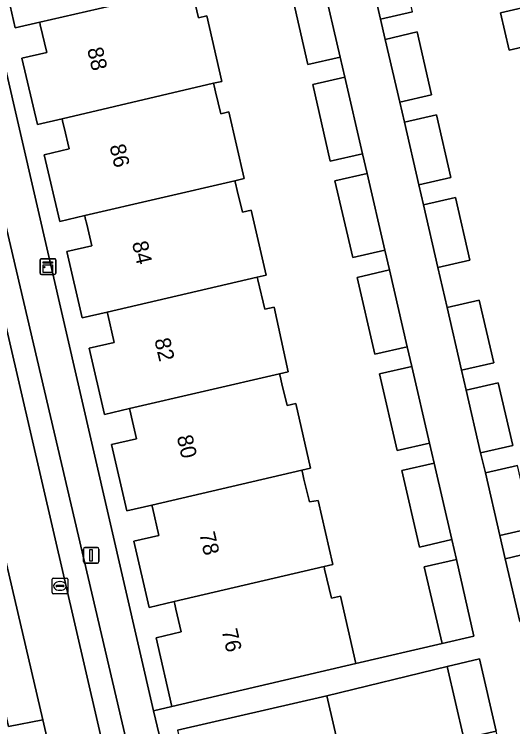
# Model space of a CAD drawing. Extents: x 156412 to 157779, y 382335 to 383768.
# Drawn here: x 156935.05 to 156966.74, y 383280.77 to 383326.08 of the extents above; entities that cross this region are included whole.
import ezdxf

# ---------------------------------------------------------------- set-up
doc = ezdxf.new("R2010")
doc.units = 0
for name, color, linetype in [('IMGEO_Berm_groen', 7, 'Continuous'), ('IMGEO_Erf', 7, 'Continuous'), ('IMGEO_Kast', 7, 'Continuous'), ('IMGEO_Kolk', 7, 'Continuous'), ('IMGEO_Lichtmast', 7, 'Continuous'), ('IMGEO_Pand', 7, 'Continuous'), ('IMGEO_Pand_nummerreeks', 7, 'Continuous'), ('IMGEO_Parkeervlak_open', 7, 'Continuous'), ('IMGEO_Rijbaan_lokaal_gesloten', 7, 'Continuous'), ('IMGEO_Voetpad_open', 7, 'Continuous')]:
    doc.layers.add(name, color=color, linetype=linetype)

msp = doc.modelspace()

# ---------------------------------------------------------------- linework, layer by layer
at = {"layer": 'IMGEO_Berm_groen'}
for points in [[(156936.86, 383281.208), (156934.676, 383280.776), (156932.04, 383292.186), (156934.201, 383292.683), (156930.479, 383308.991), (156928.336, 383308.508), (156925.673, 383319.912), (156927.806, 383320.455), (156924.029, 383336.754), (156921.813, 383336.239), (156919.223, 383347.725), (156921.354, 383348.155), (156921.12, 383349.15), (156917.592, 383364.509), (156916.077, 383364.137), (156915.442, 383363.981), (156912.708, 383375.436), (156909.172, 383390.905), (156906.422, 383402.555), (156906.958, 383402.674), (156906.692, 383403.77), (156906.425, 383404.866)], [(156956.275, 383189.486), (156953.647, 383201.298), (156950.329, 383216.209), (156948.389, 383224.925), (156947.722, 383224.748), (156945.01, 383236.269), (156945.483, 383236.381), (156947.179, 383236.784), (156943.172, 383254.114), (156940.972, 383253.652), (156938.34, 383264.981), (156940.478, 383265.548), (156936.86, 383281.208)]]:
    msp.add_lwpolyline(points, dxfattribs=at)
at = {"layer": 'IMGEO_Erf'}
for points in [[(156932.555, 383330.942), (156943.908, 383281.788), (156945.071, 383282.057), (156944.06, 383286.432), (156945.658, 383286.802), (156945.325, 383288.243), (156945.25, 383288.565), (156945.213, 383288.725), (156943.616, 383288.351), (156942.641, 383292.57), (156944.237, 383292.94), (156943.829, 383294.703), (156943.792, 383294.862), (156942.197, 383294.49), (156941.222, 383298.708), (156942.816, 383299.077), (156942.498, 383300.451), (156942.408, 383300.841), (156942.372, 383300.999), (156940.778, 383300.628), (156939.803, 383304.846), (156941.395, 383305.215), (156940.986, 383306.978), (156940.95, 383307.134), (156939.359, 383306.765), (156938.384, 383310.984), (156939.974, 383311.353), (156939.655, 383312.726), (156939.565, 383313.116), (156939.529, 383313.272), (156937.94, 383312.903), (156936.958, 383317.15), (156938.528, 383317.513), (156938.21, 383318.885), (156938.12, 383319.276), (156938.083, 383319.436), (156936.515, 383319.069), (156935.539, 383323.288), (156937.109, 383323.651), (156936.701, 383325.415), (156936.665, 383325.57), (156935.096, 383325.207), (156934.12, 383329.426)], [(156946.445, 383327.21), (156946.763, 383325.862), (156947.286, 383325.979), (156948.244, 383321.811), (156947.722, 383321.689), (156947.759, 383321.532), (156947.852, 383321.138), (156948.178, 383319.753), (156948.69, 383319.87), (156949.666, 383315.626), (156949.081, 383315.49), (156949.118, 383315.332), (156949.225, 383314.88), (156949.551, 383313.494), (156950.118, 383313.622), (156951.053, 383309.479), (156950.497, 383309.35), (156950.534, 383309.192), (156950.973, 383307.329), (156951.562, 383307.459), (156952.471, 383303.347), (156951.913, 383303.217), (156951.95, 383303.06), (156952.065, 383302.57), (156952.389, 383301.197), (156952.952, 383301.322), (156953.886, 383297.216), (156953.331, 383297.087), (156953.368, 383296.929), (156953.464, 383296.522), (156953.807, 383295.066), (156954.371, 383295.16), (156955.3, 383291.085), (156954.744, 383290.955), (156954.781, 383290.798), (156954.926, 383290.183), (156955.22, 383288.935), (156955.797, 383289.068), (156956.757, 383284.782), (156962.245, 383286.062), (156961.107, 383290.942), (156963.153, 383291.412), (156962.867, 383292.67), (156960.82, 383292.197), (156959.695, 383297.069), (156961.741, 383297.541), (156961.447, 383298.8), (156959.401, 383298.326), (156958.273, 383303.204), (156960.319, 383303.677), (156960.025, 383304.939), (156957.978, 383304.468), (156956.856, 383309.345), (156958.902, 383309.816), (156958.608, 383311.075), (156956.562, 383310.602), (156955.432, 383315.487), (156957.478, 383315.96), (156957.186, 383317.205), (156955.139, 383316.736), (156954.021, 383321.612), (156956.067, 383322.081), (156955.768, 383323.346), (156953.721, 383322.876), (156952.604, 383327.744)], [(156968.912, 383324.348), (156966.511, 383323.791), (156965.961, 383326.168), (156968.362, 383326.725)], [(156960.37, 383326.23), (156958.339, 383325.758), (156958.63, 383324.479), (156960.663, 383324.952), (156961.582, 383320.965), (156959.552, 383320.493), (156959.847, 383319.215), (156961.881, 383319.688), (156962.8, 383315.702), (156960.766, 383315.229), (156961.06, 383313.963), (156963.093, 383314.435), (156964.012, 383310.449), (156961.979, 383309.976), (156962.574, 383307.431), (156964.607, 383307.903), (156965.526, 383303.917), (156963.488, 383303.443), (156963.785, 383302.177), (156965.818, 383302.649), (156966.737, 383298.663), (156964.699, 383298.189), (156965, 383296.912), (156967.033, 383297.384)], [(156967.952, 383293.398), (156965.916, 383292.925), (156966.266, 383291.456), (156968.3, 383291.929)]]:
    msp.add_lwpolyline(points, dxfattribs=at)
msp.add_lwpolyline([(156965.693, 383278.091), (156966.203, 383278.209), (156965.676, 383280.495), (156963.631, 383280.021), (156962.569, 383284.603), (156954.922, 383282.741), (156956.317, 383276.682), (156957.421, 383271.885), (156962.001, 383272.94), (156966.632, 383274.006)], close=True, dxfattribs=at)
at = {"layer": 'IMGEO_Kast'}
for p, q in [((156936.687, 383309.611), (156936.687, 383310.452)), ((156936.687, 383310.452), (156936.687, 383309.611)), ((156936.762, 383310.536), (156937.603, 383310.536)), ((156937.603, 383310.536), (156936.762, 383310.536)), ((156937.687, 383310.461), (156937.687, 383309.62)), ((156937.687, 383309.62), (156937.687, 383310.461)), ((156937.612, 383309.536), (156936.771, 383309.536)), ((156936.771, 383309.536), (156937.612, 383309.536))]:
    msp.add_line(p, q, dxfattribs=at)
for points in [[(156936.882, 383310.326), (156937.482, 383310.326), (156937.482, 383310.241), (156936.882, 383310.241), (156936.882, 383310.326)], [(156936.882, 383310.151), (156937.482, 383310.151), (156937.482, 383309.662), (156936.882, 383309.662), (156936.882, 383310.151)]]:
    msp.add_lwpolyline(points, dxfattribs=at)
msp.add_circle((156936.966, 383310), 0.0377, dxfattribs=at)
for centre, start, end in [((156936.765, 383310.458), 92.4484, 184.2845), ((156936.765, 383310.458), 92.4484, 184.2845), ((156937.609, 383310.458), 2.4484, 94.2845), ((156937.609, 383310.458), 2.4484, 94.2845), ((156936.765, 383309.614), 182.4484, 274.2845), ((156936.765, 383309.614), 182.4484, 274.2845), ((156937.609, 383309.614), 272.4484, 4.2845), ((156937.609, 383309.614), 272.4484, 4.2845)]:
    msp.add_arc(centre, 0.0779, start, end, dxfattribs=at)
at = {"layer": 'IMGEO_Kolk'}
for p, q in [((156937.525, 383290.224), (156938.377, 383290.224)), ((156937.45, 383289.298), (156937.45, 383290.15)), ((156937.752, 383289.767), (156938.15, 383289.767)), ((156937.938, 383290.004), (156937.963, 383290.004)), ((156938.451, 383290.15), (156938.451, 383289.298)), ((156937.709, 383289.718), (156937.709, 383289.73)), ((156938.147, 383289.681), (156937.749, 383289.681)), ((156937.961, 383289.444), (156937.936, 383289.444)), ((156938.193, 383289.73), (156938.193, 383289.718)), ((156938.377, 383289.224), (156937.525, 383289.224))]:
    msp.add_line(p, q, dxfattribs=at)
for points in [[(156937.525, 383290.224), (156938.377, 383290.224)], [(156937.45, 383289.298), (156937.45, 383290.15)], [(156938.451, 383290.15), (156938.451, 383289.298)], [(156938.377, 383289.224), (156937.525, 383289.224)]]:
    msp.add_lwpolyline(points, dxfattribs=at)
for centre, radius, start, end in [((156937.527, 383290.148), 0.0765, 91.552, 178.448), ((156937.527, 383290.148), 0.0765, 91.552, 178.448), ((156938.375, 383290.148), 0.0765, 1.552, 88.448), ((156938.375, 383290.148), 0.0765, 1.552, 88.448), ((156937.749, 383289.727), 0.0403, 85.8775, 175.7526), ((156938.154, 383289.729), 0.0386, 1.7309, 96.639), ((156937.746, 383289.717), 0.0366, 178.938, 274.7102), ((156938.15, 383289.724), 0.043, 264.8664, 352.4533), ((156937.527, 383289.3), 0.0765, 181.552, 268.448), ((156937.527, 383289.3), 0.0765, 181.552, 268.448), ((156938.375, 383289.3), 0.0765, 271.552, 358.448), ((156938.375, 383289.3), 0.0765, 271.552, 358.448)]:
    msp.add_arc(centre, radius, start, end, dxfattribs=at)
for centre, major_axis, ratio, start_param, end_param in [((156937.937, 383289.724), (-0.387, 0.002), 0.722429, 4.712389, 7.853982), ((156937.962, 383289.724), (-0.39, 0.002), 0.717154, 1.570796, 4.712389)]:
    msp.add_ellipse(centre, major_axis=major_axis, ratio=ratio, start_param=start_param, end_param=end_param, dxfattribs=at)
at = {"layer": 'IMGEO_Lichtmast'}
for p, q in [((156939.441, 383291.27), (156939.441, 383292.07)), ((156939.441, 383292.07), (156939.441, 383291.27)), ((156939.541, 383292.17), (156940.331, 383292.17)), ((156940.331, 383292.17), (156939.541, 383292.17)), ((156940.431, 383292.07), (156940.431, 383291.27)), ((156940.431, 383291.27), (156940.431, 383292.07)), ((156940.331, 383291.17), (156939.541, 383291.17)), ((156939.541, 383291.17), (156940.331, 383291.17))]:
    msp.add_line(p, q, dxfattribs=at)
msp.add_lwpolyline([(156939.861, 383292.045), (156940.011, 383292.045), (156940.011, 383291.295), (156939.861, 383291.295), (156939.861, 383292.045)], dxfattribs=at)
for centre, start, end in [((156939.541, 383292.07), 90, 180), ((156939.541, 383292.07), 90, 180), ((156940.331, 383292.07), 0, 90), ((156940.331, 383292.07), 360, 90), ((156939.541, 383291.27), 180, 270), ((156939.541, 383291.27), 180, 270), ((156940.331, 383291.27), 270, 0), ((156940.331, 383291.27), 270, 0)]:
    msp.add_arc(centre, 0.1, start, end, dxfattribs=at)
at = {"layer": 'IMGEO_Pand'}
for points in [[(156943.154, 383333.566), (156935.268, 383331.743), (156935.311, 383331.559), (156935.435, 383331.021), (156935.719, 383329.796), (156934.12, 383329.426), (156935.096, 383325.207), (156936.665, 383325.57), (156946.306, 383327.8), (156946.839, 383327.923), (156945.875, 383332.115), (156945.409, 383332.007), (156944.955, 383333.983)], [(156958.339, 383325.758), (156960.37, 383326.23), (156959.451, 383330.216), (156957.418, 383329.744)], [(156977.827, 383328.922), (156968.362, 383326.725), (156965.961, 383326.168), (156966.511, 383323.791), (156968.912, 383324.348), (156969.579, 383321.468), (156979.044, 383323.664)], [(156953.721, 383322.876), (156955.768, 383323.346), (156954.65, 383328.214), (156952.604, 383327.744)], [(156946.306, 383327.8), (156936.665, 383325.57), (156936.701, 383325.415), (156937.109, 383323.651), (156935.539, 383323.288), (156936.515, 383319.069), (156938.083, 383319.436), (156947.722, 383321.689), (156948.244, 383321.811), (156947.286, 383325.979), (156946.763, 383325.862), (156946.445, 383327.21), (156946.343, 383327.642)], [(156959.552, 383320.493), (156961.582, 383320.965), (156960.663, 383324.952), (156958.63, 383324.479)], [(156955.139, 383316.736), (156957.186, 383317.205), (156956.067, 383322.081), (156954.021, 383321.612)], [(156947.722, 383321.689), (156938.083, 383319.436), (156938.12, 383319.276), (156938.21, 383318.885), (156938.528, 383317.513), (156936.958, 383317.15), (156937.94, 383312.903), (156939.529, 383313.272), (156949.081, 383315.49), (156949.666, 383315.626), (156948.69, 383319.87), (156948.178, 383319.753), (156947.852, 383321.138), (156947.759, 383321.532)], [(156960.766, 383315.229), (156962.8, 383315.702), (156961.881, 383319.688), (156959.847, 383319.215)], [(156956.562, 383310.602), (156958.608, 383311.075), (156957.478, 383315.96), (156955.432, 383315.487)], [(156949.081, 383315.49), (156939.529, 383313.272), (156939.565, 383313.116), (156939.655, 383312.726), (156939.974, 383311.353), (156938.384, 383310.984), (156939.359, 383306.765), (156940.95, 383307.134), (156950.497, 383309.35), (156951.053, 383309.479), (156950.118, 383313.622), (156949.551, 383313.494), (156949.225, 383314.88), (156949.118, 383315.332)], [(156961.979, 383309.976), (156964.012, 383310.449), (156963.093, 383314.435), (156961.06, 383313.963)], [(156957.978, 383304.468), (156960.025, 383304.939), (156958.902, 383309.816), (156956.856, 383309.345)], [(156950.497, 383309.35), (156940.95, 383307.134), (156940.986, 383306.978), (156941.395, 383305.215), (156939.803, 383304.846), (156940.778, 383300.628), (156942.372, 383300.999), (156951.913, 383303.217), (156952.471, 383303.347), (156951.562, 383307.459), (156950.973, 383307.329), (156950.534, 383309.192)], [(156963.488, 383303.443), (156965.526, 383303.917), (156964.607, 383307.903), (156962.574, 383307.431)], [(156959.401, 383298.326), (156961.447, 383298.8), (156960.319, 383303.677), (156958.273, 383303.204)], [(156951.913, 383303.217), (156942.372, 383300.999), (156942.408, 383300.841), (156942.498, 383300.451), (156942.816, 383299.077), (156941.222, 383298.708), (156942.197, 383294.49), (156943.792, 383294.862), (156953.331, 383297.087), (156953.886, 383297.216), (156952.952, 383301.322), (156952.389, 383301.197), (156952.065, 383302.57), (156951.95, 383303.06)], [(156964.699, 383298.189), (156966.737, 383298.663), (156965.818, 383302.649), (156963.785, 383302.177)], [(156960.82, 383292.197), (156962.867, 383292.67), (156961.741, 383297.541), (156959.695, 383297.069)], [(156953.331, 383297.087), (156943.792, 383294.862), (156943.829, 383294.703), (156944.237, 383292.94), (156942.641, 383292.57), (156943.616, 383288.351), (156945.213, 383288.725), (156954.744, 383290.955), (156955.3, 383291.085), (156954.371, 383295.16), (156953.807, 383295.066), (156953.464, 383296.522), (156953.368, 383296.929)], [(156965.916, 383292.925), (156967.952, 383293.398), (156967.033, 383297.384), (156965, 383296.912)], [(156967.185, 383287.47), (156969.219, 383287.943), (156968.3, 383291.929), (156966.266, 383291.456)], [(156962.245, 383286.062), (156964.273, 383286.535), (156963.153, 383291.412), (156961.107, 383290.942)], [(156954.744, 383290.955), (156945.213, 383288.725), (156945.25, 383288.565), (156945.325, 383288.243), (156945.658, 383286.802), (156944.06, 383286.432), (156945.071, 383282.057), (156956.757, 383284.782), (156955.797, 383289.068), (156955.22, 383288.935), (156954.926, 383290.183), (156954.781, 383290.798)], [(156963.631, 383280.021), (156965.676, 383280.495), (156964.615, 383285.077), (156962.569, 383284.603)], [(156946.837, 383274.499), (156956.317, 383276.682), (156954.922, 383282.741), (156945.436, 383280.558), (156945.626, 383279.736), (156946.483, 383276.03), (156946.758, 383274.841)]]:
    msp.add_lwpolyline(points, close=True, dxfattribs=at)
at = {"layer": 'IMGEO_Parkeervlak_open'}
for points in [[(156919.691, 383377.608), (156918.069, 383377.269), (156921.243, 383363.591), (156953.782, 383222.97), (156954.778, 383218.559), (156956.421, 383218.944), (156925.681, 383350.348)], [(156936.86, 383281.208), (156934.201, 383292.683), (156932.04, 383292.186), (156934.676, 383280.776)]]:
    msp.add_lwpolyline(points, close=True, dxfattribs=at)
at = {"layer": 'IMGEO_Rijbaan_lokaal_gesloten'}
msp.add_lwpolyline([(156924.029, 383336.754), (156927.806, 383320.455), (156930.479, 383308.991), (156934.201, 383292.683), (156936.86, 383281.208), (156940.478, 383265.548), (156943.172, 383254.114), (156947.179, 383236.784), (156949.827, 383225.31), (156948.389, 383224.925), (156950.329, 383216.209), (156955.051, 383217.364), (156954.778, 383218.559), (156953.782, 383222.97), (156921.243, 383363.591)], dxfattribs=at)
at = {"layer": 'IMGEO_Voetpad_open'}
for points in [[(156911.307, 383404.993), (156911.646, 383405.081), (156913.241, 383405.493), (156919.347, 383379.146), (156919.691, 383377.608), (156925.681, 383350.348), (156956.421, 383218.944), (156954.778, 383218.559), (156955.051, 383217.364)], [(156967.185, 383287.47), (156966.266, 383291.456), (156965.916, 383292.925), (156965, 383296.912), (156964.699, 383298.189), (156963.785, 383302.177), (156963.488, 383303.443), (156962.574, 383307.431), (156961.979, 383309.976), (156961.06, 383313.963), (156960.766, 383315.229), (156959.847, 383319.215), (156959.552, 383320.493), (156958.63, 383324.479), (156958.339, 383325.758), (156957.418, 383329.744), (156957.082, 383331.216), (156956.163, 383335.203), (156958.196, 383335.675), (156965.879, 383337.452), (156975.345, 383339.652)], [(156944.257, 383280.275), (156943.908, 383281.788), (156932.555, 383330.942)], [(156954.65, 383328.214), (156955.768, 383323.346), (156956.067, 383322.081), (156957.186, 383317.205), (156957.478, 383315.96), (156958.608, 383311.075), (156958.902, 383309.816), (156960.025, 383304.939), (156960.319, 383303.677), (156961.447, 383298.8), (156961.741, 383297.541), (156962.867, 383292.67), (156963.153, 383291.412), (156964.273, 383286.535), (156962.245, 383286.062), (156956.757, 383284.782), (156945.071, 383282.057), (156943.908, 383281.788), (156944.257, 383280.275)], [(156945.436, 383280.558), (156954.922, 383282.741), (156962.569, 383284.603), (156964.615, 383285.077), (156965.676, 383280.495)]]:
    msp.add_lwpolyline(points, dxfattribs=at)

# ---------------------------------------------------------------- texts
at = {"layer": 'IMGEO_Pand_nummerreeks'}
for s, p in [('88', (156939.676, 383323.867)), ('86', (156941.101, 383317.706)), ('84', (156942.526, 383311.542)), ('82', (156943.95, 383305.381)), ('80', (156945.376, 383299.21)), ('78', (156946.802, 383293.046)), ('76', (156948.227, 383286.885))]:
    msp.add_text(s, height=1, rotation=283.0174, dxfattribs=at).set_placement(p)

doc.saveas('drawing.dxf')
